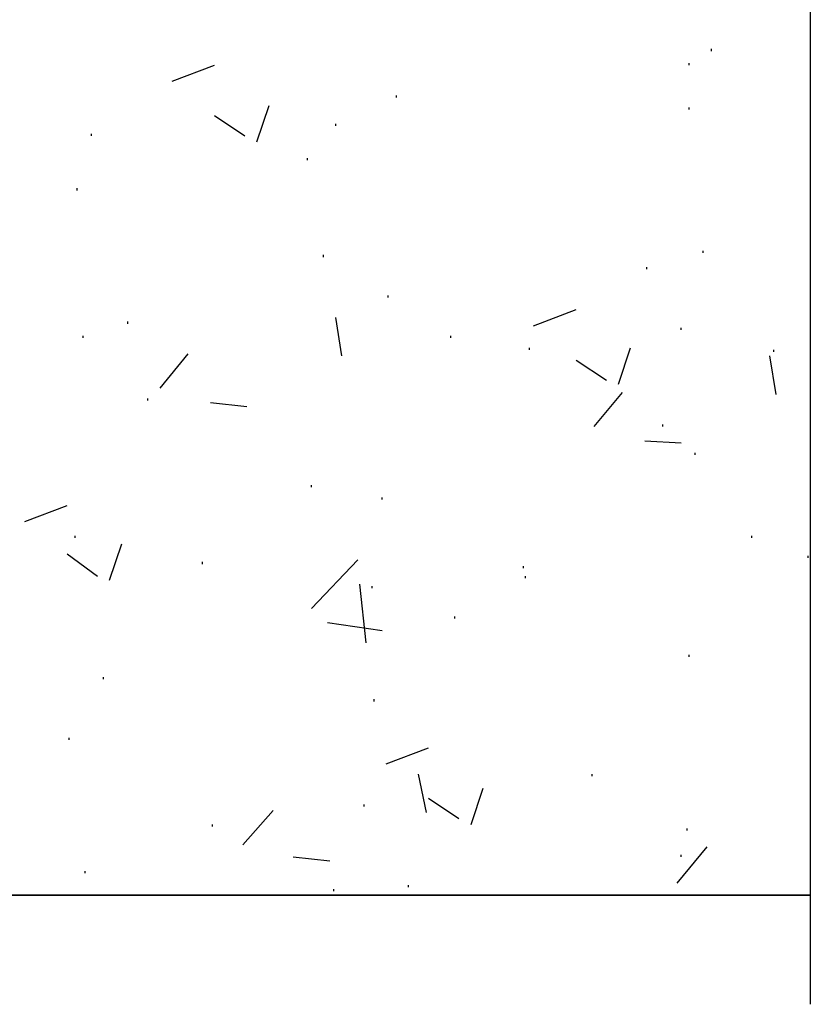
# Model space of a CAD drawing. Header units: millimetres. Extents: x -261 to 187, y -214 to 106.
# Tile 291 of 656: x -130.465 to -129.812, y -152.366 to -151.553. Entities that reach past the tile are written whole.
import ezdxf

# ---------------------------------------------------------------- set-up
doc = ezdxf.new("R2010")
doc.units = ezdxf.units.MM
doc.header["$LTSCALE"] = 0.005
doc.header["$MEASUREMENT"] = 0
doc.layers.add('PDF_Geometry', color=4, linetype='Continuous')

msp = doc.modelspace()

# ---------------------------------------------------------------- linework, layer by layer
at = {"layer": 'PDF_Geometry', "color": 7, "lineweight": 25}
for points in [[(-129.81232, -151.27763), (-129.81232, -152.36596)], [(-129.89397, -151.5793), (-129.89397, -151.57762)], [(-129.9123, -151.59096), (-129.9123, -151.58928)], [(-130.339, -151.60429), (-130.30399, -151.59096)], [(-130.15396, -151.61763), (-130.15396, -151.61595)], [(-130.26898, -151.65428), (-130.25899, -151.62429)], [(-129.9123, -151.62761), (-129.9123, -151.62594)], [(-130.30399, -151.6326), (-130.27899, -151.64929)], [(-130.20398, -151.64094), (-130.20398, -151.63927)], [(-130.40564, -151.64929), (-130.40564, -151.64761)], [(-130.2273, -151.66929), (-130.2273, -151.66761)], [(-130.41733, -151.69428), (-130.41733, -151.69261)], [(-129.90064, -151.74595), (-129.90064, -151.7443)], [(-130.21396, -151.7493), (-130.21396, -151.74762)], [(-129.94731, -151.75928), (-129.94731, -151.7576)], [(-130.16062, -151.7826), (-130.16062, -151.78096)], [(-130.04065, -151.80595), (-130.00564, -151.79262)], [(-130.19899, -151.83094), (-130.20398, -151.79928)], [(-130.37565, -151.80431), (-130.37565, -151.80263)], [(-129.91896, -151.8093), (-129.91896, -151.80762)], [(-130.4123, -151.81597), (-130.4123, -151.81429)], [(-130.10899, -151.81597), (-130.10899, -151.81429)], [(-130.04397, -151.82595), (-130.04397, -151.82428)], [(-129.97066, -151.8543), (-129.96064, -151.82428)], [(-129.84231, -151.82763), (-129.84231, -151.82595)], [(-130.34898, -151.85761), (-130.32566, -151.8293)], [(-130.00564, -151.83429), (-129.98064, -151.85095)], [(-129.84063, -151.86261), (-129.84566, -151.83094)], [(-130.35897, -151.86763), (-130.35897, -151.86596)], [(-129.99063, -151.88927), (-129.96731, -151.86096)], [(-130.3073, -151.86927), (-130.27732, -151.87262)], [(-129.93397, -151.88927), (-129.93397, -151.88763)], [(-129.94898, -151.90097), (-129.91896, -151.90261)], [(-129.9073, -151.91263), (-129.9073, -151.91095)], [(-130.22398, -151.93929), (-130.22398, -151.93762)], [(-130.16565, -151.94928), (-130.16565, -151.94764)], [(-130.46065, -151.96764), (-130.42564, -151.9543)], [(-130.41897, -151.98094), (-130.41897, -151.9793)], [(-129.86063, -151.98094), (-129.86063, -151.9793)], [(-130.39063, -152.01595), (-130.38064, -151.98596)], [(-130.42564, -151.99427), (-130.40064, -152.0126)], [(-129.814, -151.99762), (-129.814, -151.99595)], [(-130.31397, -152.00262), (-130.31397, -152.00094)], [(-130.22398, -152.0393), (-130.18565, -151.9993)], [(-130.04899, -152.00593), (-130.04899, -152.00429)], [(-130.04732, -152.01428), (-130.04732, -152.0126)], [(-130.17898, -152.06761), (-130.18398, -152.0193)], [(-130.17399, -152.02262), (-130.17399, -152.02094)], [(-130.21065, -152.05096), (-130.16565, -152.05763)], [(-130.10564, -152.04761), (-130.10564, -152.04597)], [(-129.9123, -152.07927), (-129.9123, -152.07763)], [(-130.39565, -152.09763), (-130.39565, -152.09596)], [(-130.17232, -152.11596), (-130.17232, -152.11428)], [(-130.424, -152.14762), (-130.424, -152.14595)], [(-130.1623, -152.16762), (-130.12732, -152.15429)], [(-130.12896, -152.20763), (-130.13563, -152.17596)], [(-129.9923, -152.17764), (-129.9923, -152.17596)], [(-130.09231, -152.21761), (-130.08229, -152.18762)], [(-130.12732, -152.19597), (-130.10233, -152.21262)], [(-130.28064, -152.23429), (-130.25564, -152.20595)], [(-130.18066, -152.20263), (-130.18066, -152.20096)], [(-130.30563, -152.21929), (-130.30563, -152.21761)], [(-129.91397, -152.2226), (-129.91397, -152.22096)], [(-129.92231, -152.26596), (-129.89732, -152.23594)], [(-130.23899, -152.24428), (-130.20897, -152.24763)], [(-129.91896, -152.24428), (-129.91896, -152.24264)], [(-130.41066, -152.25761), (-130.41066, -152.25597)], [(-130.20565, -152.27262), (-130.20565, -152.27095)], [(-130.14397, -152.2693), (-130.14397, -152.26763)], [(-130.69565, -152.27594), (-129.81232, -152.27594)], [(-129.81232, -152.27594), (-130.67065, -152.27594)]]:
    msp.add_lwpolyline(points, dxfattribs=at)

doc.saveas('drawing.dxf')
